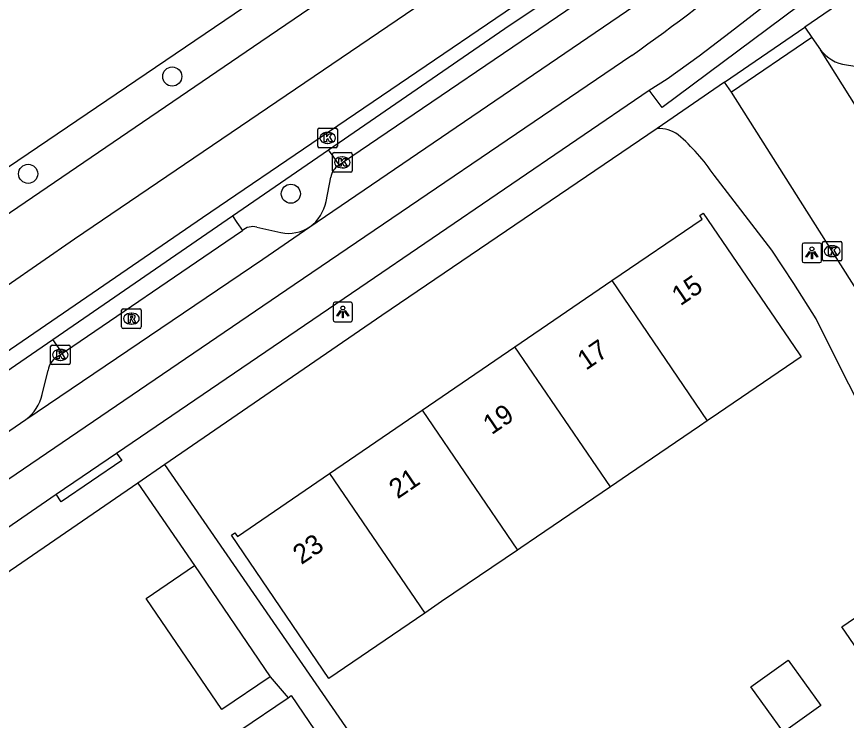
# Model space of a CAD drawing. Extents: x 158087 to 159494, y 382905 to 383981.
# Drawn here: x 158730.11 to 158772.55, y 383700.72 to 383736.7 of the extents above; entities that cross this region are included whole.
import ezdxf

# ---------------------------------------------------------------- set-up
doc = ezdxf.new("R2010")
doc.units = 0
for name, color, linetype in [('IMGEO_Boom', 7, 'Continuous'), ('IMGEO_Fietspad_gesloten', 7, 'Continuous'), ('IMGEO_Haag', 7, 'Continuous'), ('IMGEO_Kolk', 7, 'Continuous'), ('IMGEO_Lichtpunt', 7, 'Continuous'), ('IMGEO_OVBaan_gesloten', 7, 'Continuous'), ('IMGEO_Pand', 7, 'Continuous'), ('IMGEO_Pand_nummerreeks', 7, 'Continuous'), ('IMGEO_Parkeervlak_open', 7, 'Continuous'), ('IMGEO_Rijbaan_lokaal_open', 7, 'Continuous'), ('IMGEO_Rijbaan_regionaal_gesloten', 7, 'Continuous'), ('IMGEO_Rioolput', 7, 'Continuous'), ('IMGEO_Voetpad_open', 7, 'Continuous')]:
    doc.layers.add(name, color=color, linetype=linetype)

msp = doc.modelspace()

# ---------------------------------------------------------------- linework, layer by layer
at = {"layer": 'IMGEO_Boom'}
for centre in [(158738.074, 383733.639), (158730.705, 383728.664), (158744.139, 383727.648)]:
    msp.add_circle(centre, 0.489, dxfattribs=at)
at = {"layer": 'IMGEO_Fietspad_gesloten'}
for points in [[(158762.47, 383732.937), (158763.384, 383733.529), (158765.012, 383734.699), (158766.61, 383735.911), (158770.209, 383738.701)], [(158735.219, 383714.375), (158747.675, 383722.852), (158762.47, 383732.937)], [(158732.131, 383712.285), (158735.219, 383714.375)], [(158709.674, 383696.854), (158713.466, 383699.437), (158713.844, 383699.697), (158732.131, 383712.285)]]:
    msp.add_lwpolyline(points, dxfattribs=at)
at = {"layer": 'IMGEO_Haag'}
for points in [[(158741.148, 383726.514), (158746.07, 383729.899)], [(158715.546, 383707.849), (158717.004, 383709.089), (158719.217, 383710.95), (158721.482, 383712.749), (158723.795, 383714.485), (158726.155, 383716.156), (158727.909, 383717.409), (158731.968, 383720.201)]]:
    msp.add_lwpolyline(points, dxfattribs=at)
at = {"layer": 'IMGEO_Kolk'}
for p, q in [((158745.518, 383730.076), (158745.518, 383730.928)), ((158745.593, 383731.002), (158746.445, 383731.002)), ((158746.519, 383730.928), (158746.519, 383730.076)), ((158746.006, 383730.782), (158746.031, 383730.782)), ((158746.029, 383730.222), (158746.004, 383730.222)), ((158746.445, 383730.002), (158745.593, 383730.002)), ((158746.272, 383728.824), (158746.272, 383729.676)), ((158746.347, 383729.75), (158747.199, 383729.75)), ((158747.273, 383729.676), (158747.273, 383728.824)), ((158746.76, 383729.53), (158746.785, 383729.53)), ((158747.199, 383728.75), (158746.347, 383728.75)), ((158746.783, 383728.97), (158746.758, 383728.97)), ((158771.321, 383724.284), (158771.321, 383725.136)), ((158771.396, 383725.21), (158772.248, 383725.21)), ((158771.809, 383724.99), (158771.834, 383724.99)), ((158772.322, 383725.136), (158772.322, 383724.284)), ((158772.248, 383724.21), (158771.396, 383724.21)), ((158771.832, 383724.43), (158771.807, 383724.43)), ((158731.853, 383718.983), (158731.853, 383719.835)), ((158731.928, 383719.909), (158732.78, 383719.909)), ((158732.854, 383719.835), (158732.854, 383718.983)), ((158732.341, 383719.689), (158732.366, 383719.689)), ((158732.364, 383719.129), (158732.339, 383719.129)), ((158732.78, 383718.909), (158731.928, 383718.909))]:
    msp.add_line(p, q, dxfattribs=at)
for points in [[(158745.518, 383730.076), (158745.518, 383730.928)], [(158745.593, 383731.002), (158746.445, 383731.002)], [(158746.519, 383730.928), (158746.519, 383730.076)], [(158745.839, 383730.702), (158745.962, 383730.702), (158745.962, 383730.551), (158746.092, 383730.702), (158746.256, 383730.702), (158746.11, 383730.551), (158746.263, 383730.302), (158746.111, 383730.302), (158746.026, 383730.466), (158745.962, 383730.399), (158745.962, 383730.302), (158745.839, 383730.302), (158745.839, 383730.702)], [(158746.445, 383730.002), (158745.593, 383730.002)], [(158746.272, 383728.824), (158746.272, 383729.676)], [(158746.347, 383729.75), (158747.199, 383729.75)], [(158747.273, 383729.676), (158747.273, 383728.824)], [(158746.593, 383729.45), (158746.716, 383729.45), (158746.716, 383729.299), (158746.846, 383729.45), (158747.01, 383729.45), (158746.864, 383729.299), (158747.017, 383729.05), (158746.865, 383729.05), (158746.78, 383729.214), (158746.716, 383729.147), (158746.716, 383729.05), (158746.593, 383729.05), (158746.593, 383729.45)], [(158747.199, 383728.75), (158746.347, 383728.75)], [(158771.321, 383724.284), (158771.321, 383725.136)], [(158771.396, 383725.21), (158772.248, 383725.21)], [(158772.322, 383725.136), (158772.322, 383724.284)], [(158771.642, 383724.91), (158771.765, 383724.91), (158771.765, 383724.759), (158771.895, 383724.91), (158772.059, 383724.91), (158771.913, 383724.759), (158772.066, 383724.51), (158771.914, 383724.51), (158771.829, 383724.674), (158771.765, 383724.607), (158771.765, 383724.51), (158771.642, 383724.51), (158771.642, 383724.91)], [(158772.248, 383724.21), (158771.396, 383724.21)], [(158731.853, 383718.983), (158731.853, 383719.835)], [(158731.928, 383719.909), (158732.78, 383719.909)], [(158732.854, 383719.835), (158732.854, 383718.983)], [(158732.174, 383719.609), (158732.297, 383719.609), (158732.297, 383719.458), (158732.427, 383719.609), (158732.591, 383719.609), (158732.445, 383719.458), (158732.598, 383719.209), (158732.446, 383719.209), (158732.361, 383719.373), (158732.297, 383719.306), (158732.297, 383719.209), (158732.174, 383719.209), (158732.174, 383719.609)], [(158732.78, 383718.909), (158731.928, 383718.909)]]:
    msp.add_lwpolyline(points, dxfattribs=at)
for centre, start, end in [((158745.595, 383730.926), 91.552, 178.448), ((158745.595, 383730.926), 91.552, 178.448), ((158746.443, 383730.926), 1.552, 88.448), ((158746.443, 383730.926), 1.552, 88.448), ((158745.595, 383730.078), 181.552, 268.448), ((158745.595, 383730.078), 181.552, 268.448), ((158746.443, 383730.078), 271.552, 358.448), ((158746.443, 383730.078), 271.552, 358.448), ((158746.349, 383729.674), 91.552, 178.448), ((158746.349, 383729.674), 91.552, 178.448), ((158747.197, 383729.674), 1.552, 88.448), ((158747.197, 383729.674), 1.552, 88.448), ((158746.349, 383728.826), 181.552, 268.448), ((158746.349, 383728.826), 181.552, 268.448), ((158747.197, 383728.826), 271.552, 358.448), ((158747.197, 383728.826), 271.552, 358.448), ((158771.398, 383725.134), 91.552, 178.448), ((158771.398, 383725.134), 91.552, 178.448), ((158772.246, 383725.134), 1.552, 88.448), ((158772.246, 383725.134), 1.552, 88.448), ((158771.398, 383724.286), 181.552, 268.448), ((158771.398, 383724.286), 181.552, 268.448), ((158772.246, 383724.286), 271.552, 358.448), ((158772.246, 383724.286), 271.552, 358.448), ((158731.93, 383719.833), 91.552, 178.448), ((158731.93, 383719.833), 91.552, 178.448), ((158732.778, 383719.833), 1.552, 88.448), ((158732.778, 383719.833), 1.552, 88.448), ((158731.93, 383718.985), 181.552, 268.448), ((158731.93, 383718.985), 181.552, 268.448), ((158732.778, 383718.985), 271.552, 358.448), ((158732.778, 383718.985), 271.552, 358.448)]:
    msp.add_arc(centre, 0.0765, start, end, dxfattribs=at)
for centre, major_axis, ratio, start_param, end_param in [((158746.005, 383730.502), (-0.387, 0.002), 0.722429, 4.712389, 7.853982), ((158746.03, 383730.502), (-0.39, 0.002), 0.717154, 1.570796, 4.712389), ((158746.759, 383729.25), (-0.387, 0.002), 0.722429, 4.712389, 7.853982), ((158746.784, 383729.25), (-0.39, 0.002), 0.717154, 1.570796, 4.712389), ((158771.808, 383724.71), (-0.387, 0.002), 0.722429, 4.712389, 7.853982), ((158771.833, 383724.71), (-0.39, 0.002), 0.717154, 1.570796, 4.712389), ((158732.34, 383719.409), (-0.387, 0.002), 0.722429, 4.712389, 7.853982), ((158732.365, 383719.409), (-0.39, 0.002), 0.717154, 1.570796, 4.712389)]:
    msp.add_ellipse(centre, major_axis=major_axis, ratio=ratio, start_param=start_param, end_param=end_param, dxfattribs=at)
at = {"layer": 'IMGEO_Lichtpunt'}
for p, q in [((158770.286, 383725.028), (158770.286, 383724.221)), ((158770.286, 383725.028), (158770.286, 383724.221)), ((158771.188, 383725.123), (158770.38, 383725.123)), ((158771.188, 383725.123), (158770.38, 383725.123)), ((158771.282, 383724.221), (158771.282, 383725.028)), ((158771.282, 383724.221), (158771.282, 383725.028)), ((158770.38, 383724.127), (158771.188, 383724.127)), ((158770.38, 383724.127), (158771.188, 383724.127)), ((158746.297, 383722.007), (158746.297, 383721.2)), ((158746.297, 383722.007), (158746.297, 383721.2)), ((158747.199, 383722.102), (158746.391, 383722.102)), ((158747.199, 383722.102), (158746.391, 383722.102)), ((158747.293, 383721.2), (158747.293, 383722.007)), ((158747.293, 383721.2), (158747.293, 383722.007)), ((158746.391, 383721.106), (158747.199, 383721.106)), ((158746.391, 383721.106), (158747.199, 383721.106))]:
    msp.add_line(p, q, dxfattribs=at)
for points in [[(158770.66, 383724.692), (158770.699, 383724.664), (158770.511, 383724.402), (158770.473, 383724.429), (158770.66, 383724.692)], [(158770.762, 383724.644), (158770.809, 383724.644), (158770.809, 383724.322), (158770.762, 383724.322), (158770.762, 383724.644)], [(158770.872, 383724.664), (158770.91, 383724.691), (158771.097, 383724.429), (158771.058, 383724.401), (158770.872, 383724.664)], [(158746.671, 383721.671), (158746.71, 383721.643), (158746.522, 383721.381), (158746.484, 383721.408), (158746.671, 383721.671)], [(158746.773, 383721.623), (158746.82, 383721.623), (158746.82, 383721.301), (158746.773, 383721.301), (158746.773, 383721.623)], [(158746.883, 383721.643), (158746.921, 383721.67), (158747.108, 383721.408), (158747.069, 383721.38), (158746.883, 383721.643)]]:
    msp.add_lwpolyline(points, dxfattribs=at)
for centre in [(158770.785, 383724.826), (158746.796, 383721.805)]:
    msp.add_circle(centre, 0.0994, dxfattribs=at)
for centre, start, end in [((158770.38, 383725.028), 90, 180), ((158770.38, 383725.028), 90, 180), ((158771.188, 383725.028), 0, 90), ((158771.188, 383725.028), 0, 90), ((158770.38, 383724.221), 180, 270), ((158770.38, 383724.221), 180, 270), ((158771.188, 383724.221), 270, 0), ((158771.188, 383724.221), 270, 360), ((158746.391, 383722.007), 90, 180), ((158746.391, 383722.007), 90, 180), ((158747.199, 383722.007), 0, 90), ((158747.199, 383722.007), 0, 90), ((158746.391, 383721.2), 180, 270), ((158746.391, 383721.2), 180, 270), ((158747.199, 383721.2), 270, 0), ((158747.199, 383721.2), 270, 360)]:
    msp.add_arc(centre, 0.0946, start, end, dxfattribs=at)
at = {"layer": 'IMGEO_OVBaan_gesloten'}
msp.add_lwpolyline([(158710.677, 383715.822), (158724.492, 383725.179), (158728.795, 383728.156), (158728.671, 383728.342), (158741.235, 383736.851), (158760.515, 383750), (158799.334, 383776.475), (158799.449, 383776.309), (158802.02, 383778.056), (158813.142, 383785.66), (158816.658, 383788.049)], dxfattribs=at)
at = {"layer": 'IMGEO_Pand'}
for points in [[(158760.559, 383723.203), (158765.171, 383726.351), (158765.048, 383726.533), (158765.229, 383726.656), (158768.665, 383721.61), (158770.126, 383719.465), (158770.234, 383719.306), (158766.012, 383716.432), (158765.434, 383716.038)], [(158755.596, 383719.815), (158760.559, 383723.203)], [(158760.559, 383723.203), (158765.434, 383716.038)], [(158750.856, 383716.58), (158755.596, 383719.815)], [(158760.479, 383712.666), (158755.596, 383719.815)], [(158746.124, 383713.35), (158750.856, 383716.58)], [(158750.856, 383716.58), (158755.723, 383709.428)], [(158765.434, 383716.038), (158765.037, 383715.769), (158761.401, 383713.294), (158760.479, 383712.666)], [(158750.987, 383706.205), (158746.082, 383702.867), (158743.914, 383706.053), (158741.1, 383710.186), (158741.281, 383710.309), (158741.404, 383710.128), (158746.124, 383713.35)], [(158746.124, 383713.35), (158750.987, 383706.205)], [(158760.479, 383712.666), (158756.703, 383710.096), (158755.899, 383709.548), (158755.723, 383709.428)], [(158755.723, 383709.428), (158751.85, 383706.792), (158750.987, 383706.205)], [(158743.075, 383702.955), (158740.612, 383701.278), (158736.746, 383706.957), (158739.209, 383708.634)], [(158739.209, 383708.634), (158743.075, 383702.955)], [(158772.321, 383705.512), (158774.266, 383706.836), (158775.706, 383704.722), (158773.76, 383703.397), (158772.321, 383705.512)], [(158767.664, 383702.434), (158769.573, 383703.806), (158771.243, 383701.484), (158769.334, 383700.112), (158767.664, 383702.434)], [(158745.68, 383699.753), (158743.054, 383697.965), (158741.533, 383700.199), (158743.995, 383701.874)], [(158743.995, 383701.874), (158744.159, 383701.986), (158745.68, 383699.753)]]:
    msp.add_lwpolyline(points, dxfattribs=at)
at = {"layer": 'IMGEO_Parkeervlak_open'}
for points in [[(158745.942, 383727.255), (158746.179, 383728.49)], [(158742.398, 383725.94), (158743.631, 383725.657)], [(158732.162, 383719.298), (158732.456, 383719.491)], [(158731.422, 383717.389), (158731.728, 383718.629)]]:
    msp.add_lwpolyline(points, dxfattribs=at)
for centre, radius, start, end in [((158747.059, 383728.35), 0.891, 120.6428, 170.9708), ((158743.889, 383727.654), 2.092, 305.7923, 349.0143), ((158742.193, 383725.173), 0.794, 75.0428, 132.0016), ((158744.014, 383727.572), 1.953, 258.6883, 304.2142), ((158732.695, 383718.477), 0.979, 122.9943, 171.0604), ((158729.306, 383717.856), 2.167, 306.2403, 347.5643)]:
    msp.add_arc(centre, radius, start, end, dxfattribs=at)
at = {"layer": 'IMGEO_Rijbaan_lokaal_open'}
for points in [[(158745.112, 383725.957), (158763.29, 383738.345), (158763.125, 383738.615)], [(158770.783, 383735.634), (158766.676, 383732.834)], [(158770.783, 383735.634), (158771.231, 383735.01)], [(158761.578, 383734.72), (158744.316, 383722.991), (158712.657, 383701.444), (158711.36, 383700.561), (158708.139, 383698.454), (158704.749, 383696.309), (158703.14, 383695.309)], [(158782.737, 383716.774), (158776.014, 383727.39), (158771.231, 383735.01)], [(158775.73, 383718.558), (158771.823, 383724.71), (158766.676, 383732.834)], [(158730.587, 383716.108), (158742.713, 383724.305), (158745.112, 383725.957)], [(158716.929, 383706.728), (158730.587, 383716.108)]]:
    msp.add_lwpolyline(points, dxfattribs=at)
msp.add_arc((158688.005, 383838.402), 127.133, 305.3598, 308.9818, dxfattribs=at)
at = {"layer": 'IMGEO_Rijbaan_regionaal_gesloten'}
for points in [[(158817.93, 383786.344), (158814.263, 383784.016), (158810.431, 383781.548), (158806.272, 383778.787), (158801.32, 383775.397), (158798.018, 383773.157), (158764.029, 383750), (158742.613, 383735.409), (158721.102, 383720.77)], [(158713.729, 383711.318), (158721.008, 383716.999), (158733.08, 383725.345), (158755.207, 383740.379), (158769.14, 383749.844), (158808.862, 383776.996), (158819.762, 383784.014)], [(158771.627, 383748.191), (158760.049, 383740.306), (158745.639, 383730.503), (158739.613, 383726.408), (158729.532, 383719.494), (158726.033, 383717.138)]]:
    msp.add_lwpolyline(points, dxfattribs=at)
at = {"layer": 'IMGEO_Rioolput'}
for p, q in [((158735.487, 383720.834), (158735.487, 383721.686)), ((158735.562, 383721.76), (158736.414, 383721.76)), ((158735.975, 383721.54), (158736, 383721.54)), ((158736.488, 383721.686), (158736.488, 383720.834)), ((158736.414, 383720.76), (158735.562, 383720.76)), ((158735.998, 383720.98), (158735.973, 383720.98))]:
    msp.add_line(p, q, dxfattribs=at)
for points in [[(158735.487, 383720.834), (158735.487, 383721.686)], [(158735.562, 383721.76), (158736.414, 383721.76)], [(158736.488, 383721.686), (158736.488, 383720.834)], [(158736.076, 383721.458), (158735.824, 383721.46), (158735.824, 383721.06)], [(158735.824, 383721.06), (158735.948, 383721.06), (158735.948, 383721.222), (158735.959, 383721.222)], [(158736.002, 383721.379), (158735.948, 383721.379), (158735.948, 383721.298)], [(158735.948, 383721.298), (158736, 383721.298)], [(158736.006, 383721.193), (158736.077, 383721.06), (158736.217, 383721.06), (158736.152, 383721.186)], [(158736.414, 383720.76), (158735.562, 383720.76)]]:
    msp.add_lwpolyline(points, dxfattribs=at)
for centre, radius, start, end in [((158735.564, 383721.684), 0.0765, 91.552, 178.448), ((158735.564, 383721.684), 0.0765, 91.552, 178.448), ((158736.412, 383721.684), 0.0765, 1.552, 88.448), ((158736.412, 383721.684), 0.0765, 1.552, 88.448), ((158735.958, 383721.169), 0.0533, 26.0293, 88.6989), ((158735.984, 383721.487), 0.19, 274.7715, 282.9687), ((158736.008, 383721.283), 0.0964, 77.0061, 93.1865), ((158736.022, 383721.34), 0.0378, 276.6634, 79.6772), ((158736.075, 383721.348), 0.109, 350.3612, 89.416), ((158736.073, 383721.348), 0.112, 277.5842, 350.9817), ((158736.057, 383721.133), 0.108, 29.5134, 73.7905), ((158735.564, 383720.836), 0.0765, 181.552, 268.448), ((158735.564, 383720.836), 0.0765, 181.552, 268.448), ((158736.412, 383720.836), 0.0765, 271.552, 358.448), ((158736.412, 383720.836), 0.0765, 271.552, 358.448)]:
    msp.add_arc(centre, radius, start, end, dxfattribs=at)
for centre, major_axis, ratio, start_param, end_param in [((158735.974, 383721.26), (-0.387, 0.002), 0.722429, 4.712389, 7.853982), ((158735.999, 383721.26), (-0.39, 0.002), 0.717154, 1.570796, 4.712389)]:
    msp.add_ellipse(centre, major_axis=major_axis, ratio=ratio, start_param=start_param, end_param=end_param, dxfattribs=at)
at = {"layer": 'IMGEO_Voetpad_open'}
for points in [[(158776.735, 383740.495), (158770.42, 383736.17)], [(158746.07, 383729.899), (158755.353, 383736.283), (158760.127, 383739.477)], [(158746.605, 383729.117), (158746.774, 383729.249), (158759.585, 383737.95), (158760.643, 383738.713)], [(158770.209, 383738.701), (158770.86, 383737.827), (158763.123, 383732.061), (158762.47, 383732.937)], [(158766.317, 383733.352), (158770.42, 383736.17)], [(158770.42, 383736.17), (158770.783, 383735.634)], [(158772.55, 383734.245), (158773.527, 383734.084)], [(158766.317, 383733.352), (158762.87, 383730.983)], [(158766.676, 383732.834), (158766.317, 383733.352)], [(158762.87, 383730.983), (158748.8, 383721.418), (158737.703, 383713.802)], [(158746.605, 383729.117), (158746.302, 383729.562), (158746.07, 383729.899)], [(158806.328, 383643.775), (158781.227, 383699.02), (158778.013, 383705.686), (158775.541, 383711.2), (158775.817, 383711.336), (158774.551, 383714.086), (158774.133, 383715.014), (158771.947, 383719.354), (158771.002, 383721.244), (158769.87, 383723.052), (158768.732, 383724.768), (158765.785, 383728.593)], [(158731.968, 383720.201), (158741.148, 383726.514)], [(158741.148, 383726.514), (158741.381, 383726.176), (158741.662, 383725.763)], [(158732.456, 383719.491), (158732.617, 383719.597), (158740.821, 383725.195), (158741.662, 383725.763)], [(158732.456, 383719.491), (158731.968, 383720.201)], [(158735.219, 383714.375), (158735.492, 383714.004), (158732.392, 383711.899), (158732.131, 383712.285)], [(158737.703, 383713.802), (158736.316, 383712.849)], [(158758.768, 383677.599), (158749.311, 383696.982), (158737.703, 383713.802)], [(158736.316, 383712.849), (158718.177, 383700.4)], [(158736.316, 383712.849), (158739.209, 383708.634)], [(158743.075, 383702.955), (158743.995, 383701.874)]]:
    msp.add_lwpolyline(points, dxfattribs=at)
for centre, radius, start, end in [((158772.735, 383736.083), 1.847, 215.5123, 264.2615), ((158762.916, 383729.181), 1.802, 55.2409, 91.4781), ((158757.297, 383722.894), 10.223, 33.8782, 49.4473)]:
    msp.add_arc(centre, radius, start, end, dxfattribs=at)

# ---------------------------------------------------------------- texts
at = {"layer": 'IMGEO_Pand_nummerreeks'}
for s, p in [('15', (158764.058, 383721.886)), ('17', (158759.232, 383718.592)), ('19', (158754.406, 383715.298)), ('21', (158749.599, 383712.016)), ('23', (158744.68, 383708.658))]:
    msp.add_text(s, height=1, rotation=34.3144, dxfattribs=at).set_placement(p)

doc.saveas('drawing.dxf')
